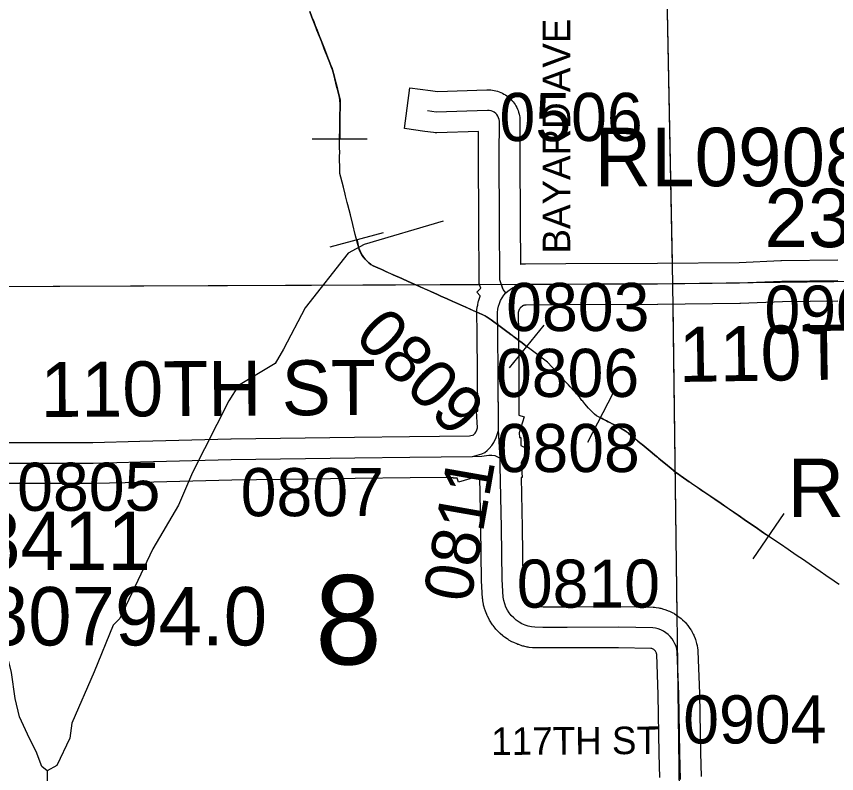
# Model space of a CAD drawing. Extents: x 23.6 to 68.7, y -63 to -29.
# Drawn here: x 33.597 to 34.789, y -35.465 to -34.363 of the extents above; entities that cross this region are included whole.
import ezdxf

# ---------------------------------------------------------------- set-up
doc = ezdxf.new("R2010")
doc.units = 0
for name, color, linetype in [('tdCoHydroRiver', 7, 'Continuous'), ('tdCoPipe', 7, 'Continuous'), ('tdCoSecRdNmbr', 7, 'Continuous'), ('tdCoSecRdTxt', 7, 'Continuous'), ('tdCoSecRteBand', 7, 'Continuous'), ('tdCoSecRteCL', 7, 'Continuous'), ('tdCoSectLine', 7, 'Continuous'), ('tdCoSectLinePart', 7, 'Continuous'), ('tdCoSectNmbr', 7, 'Continuous'), ('tdCoStrucSecCoName', 7, 'Continuous'), ('tdCoStrucSecFHWANum', 7, 'Continuous'), ('tdCoSurfGravel', 7, 'Continuous')]:
    doc.layers.add(name, color=color, linetype=linetype)

msp = doc.modelspace()

# ---------------------------------------------------------------- linework, layer by layer
at = {"layer": 'tdCoHydroRiver'}
for points in [[(33.6414, -35.4613), (33.6335, -35.455), (33.6254, -35.433), (33.6158, -35.4141), (33.6013, -35.3827), (33.5948, -35.3559), (33.5897, -35.3181), (33.5767, -35.2645), (33.5542, -35.2189), (33.5254, -35.1734), (33.4885, -35.0995), (33.4915, -35.071), (33.5117, -35.0282), (33.5159, -34.973), (33.5156, -34.9272), (33.5181, -34.8451), (33.5132, -34.8262), (33.4939, -34.7916), (33.4747, -34.7681), (33.449, -34.7288), (33.3781, -34.6016), (33.2486, -34.459), (33.1813, -34.3711)], [(34.2174, -34.6611), (34.1025, -34.6952), (34.0789, -34.708), (34.0164, -34.7874), (33.9853, -34.8476), (33.9729, -34.8683), (33.9194, -34.9003), (33.9054, -34.9225), (33.8526, -35.0271), (33.8325, -35.0746), (33.7951, -35.138), (33.747, -35.2394), (33.7376, -35.249), (33.7097, -35.3171), (33.6771, -35.3915), (33.6742, -35.4137), (33.6555, -35.4533), (33.6414, -35.4613)], [(33.6414, -35.4613), (33.6406, -35.5607), (33.6486, -35.578), (33.6741, -35.6078), (33.6822, -35.6235), (33.6838, -35.6251), (33.6997, -35.6518), (33.7174, -35.6896), (33.7255, -35.7195), (33.7351, -35.7352), (33.7353, -35.7494), (33.7432, -35.7588), (33.7434, -35.7762), (33.7481, -35.7793), (33.7498, -35.7887), (33.7563, -35.8092), (33.7612, -35.8313), (33.7789, -35.8801), (33.7837, -35.8895), (33.8096, -35.9619), (33.8131, -36.0108), (33.8085, -36.0314)]]:
    msp.add_lwpolyline(points, dxfattribs=at)
at = {"layer": 'tdCoPipe'}
for p, q in [((34.0267, -34.5414), (34.1068, -34.5413)), ((34.0529, -34.6985), (34.1304, -34.678)), ((34.3135, -34.8748), (34.3639, -34.8124)), ((34.4275, -34.9829), (34.4643, -34.9116)), ((34.668, -35.1528), (34.7132, -35.0866))]:
    msp.add_line(p, q, dxfattribs=at)
for points in [[(34.7929, -35.1901), (34.7879, -35.1867), (34.7857, -35.1852), (34.7734, -35.1767), (34.7652, -35.1709), (34.7529, -35.1624), (34.741, -35.1542), (34.7306, -35.1472), (34.7188, -35.1391), (34.7075, -35.1313), (34.695, -35.1228), (34.683, -35.1146), (34.6707, -35.106), (34.6584, -35.0977), (34.6461, -35.0891), (34.6337, -35.0806), (34.6213, -35.0722), (34.612, -35.0659), (34.5997, -35.0574), (34.5934, -35.0532), (34.5872, -35.0489), (34.5784, -35.0428), (34.5749, -35.0404), (34.5634, -35.0324), (34.5619, -35.0313), (34.5593, -35.0296), (34.5553, -35.0268), (34.5516, -35.0237), (34.5489, -35.0214), (34.5404, -35.0144), (34.5338, -35.009), (34.5304, -35.0062), (34.529, -35.0049), (34.5274, -35.0036), (34.5245, -35.0011), (34.518, -34.9959), (34.5064, -34.9864), (34.5051, -34.9853), (34.5002, -34.9813), (34.4948, -34.9768), (34.4938, -34.976), (34.4916, -34.9741), (34.4873, -34.9706), (34.4861, -34.9696), (34.4819, -34.9663), (34.4761, -34.9631), (34.474, -34.962), (34.4652, -34.9573), (34.4629, -34.9561), (34.4594, -34.9543), (34.4572, -34.9531), (34.4545, -34.9517), (34.4498, -34.9493), (34.4485, -34.9486), (34.4452, -34.9469), (34.4404, -34.9444), (34.4371, -34.9419), (34.4346, -34.9398), (34.4299, -34.9346), (34.4286, -34.9332), (34.4233, -34.927), (34.4202, -34.9234), (34.419, -34.922), (34.418, -34.9209), (34.4157, -34.918), (34.411, -34.9124), (34.4094, -34.9107), (34.4077, -34.9086), (34.4017, -34.9023), (34.3994, -34.8995), (34.3969, -34.8968), (34.3938, -34.8934), (34.3906, -34.8898), (34.3894, -34.8886), (34.3881, -34.8872), (34.3831, -34.8818), (34.3795, -34.8778), (34.3758, -34.8739), (34.3688, -34.8663), (34.3652, -34.8634), (34.3531, -34.8545), (34.3413, -34.8456), (34.3391, -34.8439), (34.3376, -34.8428), (34.335, -34.8408), (34.332, -34.8385), (34.3272, -34.8349), (34.3228, -34.8316), (34.3225, -34.8313), (34.3222, -34.8312), (34.32, -34.8294), (34.3195, -34.829), (34.3191, -34.8287), (34.3183, -34.8281), (34.3172, -34.8273), (34.3165, -34.8268), (34.316, -34.8264), (34.3155, -34.8261), (34.3137, -34.8247), (34.3134, -34.8245), (34.313, -34.8242), (34.3098, -34.8219), (34.2983, -34.8133), (34.2868, -34.8048), (34.2828, -34.8019), (34.2779, -34.7988), (34.2741, -34.797), (34.2698, -34.7951), (34.2605, -34.7911), (34.2491, -34.7861), (34.2468, -34.7851), (34.2336, -34.7791), (34.2313, -34.7781), (34.2228, -34.7742), (34.2139, -34.7702), (34.2091, -34.7681), (34.1993, -34.7637), (34.1954, -34.762), (34.1837, -34.7567), (34.1817, -34.7557), (34.1796, -34.7549), (34.1743, -34.7526), (34.1706, -34.7509), (34.159, -34.7458), (34.1569, -34.7449), (34.1446, -34.7393), (34.1344, -34.7348), (34.131, -34.7332), (34.1278, -34.7318), (34.1255, -34.7308), (34.1153, -34.7263), (34.1122, -34.7241), (34.1091, -34.722), (34.1038, -34.7167), (34.1015, -34.7138), (34.0992, -34.7106), (34.0958, -34.7039), (34.0947, -34.7004), (34.0937, -34.6966), (34.0929, -34.694), (34.0924, -34.6914), (34.0895, -34.6805), (34.0859, -34.6663), (34.0823, -34.6519), (34.0787, -34.6376), (34.0778, -34.634), (34.0754, -34.6244), (34.0747, -34.622), (34.0721, -34.6117), (34.0683, -34.5972), (34.067, -34.5919), (34.0668, -34.5834), (34.0667, -34.5712), (34.0667, -34.5687), (34.0667, -34.5663), (34.0668, -34.5617), (34.0667, -34.5536), (34.0667, -34.5388), (34.0667, -34.5365), (34.0668, -34.5309), (34.0669, -34.5239), (34.067, -34.5213), (34.0672, -34.5088), (34.0673, -34.4942), (34.0673, -34.491), (34.0672, -34.4852), (34.0664, -34.4812), (34.0635, -34.4693), (34.0628, -34.4666), (34.0597, -34.4544), (34.0591, -34.4521), (34.0586, -34.45), (34.0562, -34.441), (34.055, -34.4377), (34.0539, -34.4347), (34.0514, -34.4284), (34.0496, -34.4237), (34.0444, -34.4107), (34.0406, -34.4009), (34.0396, -34.3984), (34.0388, -34.3962), (34.0375, -34.3928), (34.0337, -34.3833), (34.0311, -34.3765), (34.0284, -34.3695), (34.0265, -34.3646), (34.0233, -34.356)], [(34.0233, -34.356), (34.0265, -34.3646), (34.0285, -34.3694), (34.0312, -34.3765), (34.0338, -34.3833), (34.0375, -34.3928), (34.0388, -34.3962), (34.0397, -34.3984), (34.0407, -34.4009), (34.0445, -34.4106), (34.0496, -34.4237), (34.0515, -34.4284), (34.0539, -34.4346), (34.0551, -34.4377), (34.0563, -34.441), (34.0586, -34.4499), (34.0591, -34.4521), (34.0597, -34.4544), (34.0629, -34.4666), (34.0635, -34.4693), (34.0665, -34.4811), (34.0673, -34.4852), (34.0674, -34.491), (34.0673, -34.4942), (34.0672, -34.5088), (34.067, -34.5213), (34.067, -34.5239), (34.0669, -34.5309), (34.0668, -34.5365), (34.0668, -34.5388), (34.0668, -34.5413)], [(34.0916, -34.6882), (34.0925, -34.6914), (34.093, -34.694), (34.0937, -34.6966), (34.0948, -34.7004), (34.0959, -34.7038), (34.0993, -34.7106), (34.1015, -34.7138), (34.1038, -34.7167), (34.1092, -34.7219), (34.1122, -34.7241), (34.1154, -34.7262), (34.1256, -34.7308), (34.1278, -34.7317), (34.131, -34.7332), (34.1344, -34.7347), (34.1446, -34.7393), (34.1569, -34.7449), (34.159, -34.7458), (34.1707, -34.7509), (34.1743, -34.7525), (34.1796, -34.7548), (34.1818, -34.7557), (34.1837, -34.7567), (34.1954, -34.7619), (34.1993, -34.7636), (34.2092, -34.7681), (34.2139, -34.7702), (34.2228, -34.7742), (34.2313, -34.778), (34.2336, -34.7791), (34.2468, -34.785), (34.2491, -34.786), (34.2606, -34.7911), (34.2698, -34.795), (34.2741, -34.7969), (34.278, -34.7987), (34.2828, -34.8018), (34.2869, -34.8048), (34.2983, -34.8133), (34.3099, -34.8218), (34.3131, -34.8242), (34.3134, -34.8245), (34.3137, -34.8247), (34.3156, -34.826), (34.3161, -34.8264), (34.3165, -34.8267), (34.3173, -34.8272), (34.3183, -34.8281), (34.3191, -34.8287), (34.3196, -34.829), (34.3201, -34.8294), (34.3223, -34.8311), (34.3225, -34.8313), (34.3228, -34.8315), (34.3272, -34.8348), (34.3321, -34.8384), (34.3351, -34.8407), (34.3376, -34.8427), (34.3387, -34.8436)], [(34.4459, -34.9472), (34.4485, -34.9486), (34.4499, -34.9493), (34.4545, -34.9517), (34.4573, -34.9531), (34.4594, -34.9542), (34.4629, -34.9561), (34.4653, -34.9573), (34.474, -34.9619), (34.4762, -34.963), (34.4819, -34.9662), (34.4861, -34.9695), (34.4874, -34.9705), (34.4916, -34.9741), (34.4939, -34.9759), (34.4949, -34.9767), (34.5002, -34.9812), (34.5051, -34.9852), (34.5064, -34.9863), (34.5181, -34.9958), (34.5245, -35.0011), (34.5274, -35.0035), (34.5291, -35.0049), (34.5305, -35.0062), (34.5338, -35.0089), (34.5404, -35.0144), (34.5489, -35.0214), (34.5516, -35.0237), (34.5553, -35.0268), (34.5594, -35.0296), (34.5619, -35.0312), (34.5634, -35.0324), (34.5749, -35.0404), (34.5784, -35.0427), (34.5873, -35.0489), (34.5934, -35.0531), (34.5997, -35.0573), (34.612, -35.0658), (34.6213, -35.0721), (34.6337, -35.0805), (34.6462, -35.0891), (34.6585, -35.0977), (34.6707, -35.106), (34.683, -35.1146), (34.6906, -35.1197)]]:
    msp.add_lwpolyline(points, dxfattribs=at)
at = {"layer": 'tdCoSecRteBand'}
for points in [[(33.5099, -34.9832), (33.708, -34.9832), (33.7762, -34.9814), (33.7762, -34.9814), (33.7763, -34.9814), (33.9084, -34.9781), (33.9086, -34.978), (33.9088, -34.978), (34.0883, -34.9755), (34.0884, -34.9755), (34.0884, -34.9755), (34.1685, -34.9747), (34.2557, -34.9738), (34.2617, -34.9721), (34.2619, -34.9719), (34.2637, -34.9698), (34.2648, -34.9682), (34.2664, -34.9649), (34.2672, -34.9622), (34.2656, -34.9379), (34.2674, -34.9377), (34.2671, -34.8846), (34.2671, -34.8846), (34.2671, -34.8846), (34.2668, -34.8238), (34.2662, -34.7946), (34.2662, -34.7927), (34.2664, -34.7907), (34.2669, -34.7863), (34.2671, -34.7848), (34.2674, -34.7833), (34.2683, -34.7789), (34.2686, -34.7775), (34.2691, -34.776), (34.2704, -34.7717), (34.2709, -34.7703), (34.2711, -34.7699), (34.2661, -34.7647), (34.2721, -34.759), (34.2712, -34.7564), (34.2697, -34.7518), (34.2696, -34.7469), (34.2691, -34.6626), (34.2691, -34.6625), (34.2691, -34.6625), (34.2686, -34.5659), (34.2686, -34.5657), (34.2686, -34.5656), (34.2688, -34.5308), (34.208, -34.5326), (34.2055, -34.5326), (34.2031, -34.5323), (34.1905, -34.5306), (34.1608, -34.5265), (34.1689, -34.4671), (34.1987, -34.4711), (34.2088, -34.4725), (34.2807, -34.4704), (34.2812, -34.4704), (34.2816, -34.4704), (34.2842, -34.4704), (34.2866, -34.4704), (34.2891, -34.4708), (34.2916, -34.4712), (34.294, -34.4716), (34.2964, -34.4723), (34.2988, -34.4732), (34.3011, -34.474), (34.3033, -34.4751), (34.3056, -34.4763), (34.3078, -34.4775), (34.3097, -34.479), (34.3118, -34.4805), (34.3137, -34.482), (34.3154, -34.4838), (34.3172, -34.4857), (34.3189, -34.4875), (34.3203, -34.4895), (34.3217, -34.4917), (34.3231, -34.4937), (34.3241, -34.4959), (34.3252, -34.4983), (34.3262, -34.5005), (34.3269, -34.5029), (34.3276, -34.5054), (34.3282, -34.5078), (34.3285, -34.5102), (34.3287, -34.5128), (34.3289, -34.5144), (34.3289, -34.516), (34.3286, -34.5657), (34.3291, -34.6622), (34.3295, -34.7238), (34.33, -34.7237), (34.3315, -34.7236), (34.3355, -34.7234), (34.3361, -34.7234), (34.3368, -34.7234), (34.3956, -34.7228), (34.3957, -34.7228), (34.3958, -34.7228), (34.5288, -34.7224), (34.6474, -34.7212), (34.7083, -34.7187), (34.7087, -34.7186), (34.7092, -34.7186), (34.7909, -34.7177)], [(34.7913, -34.7777), (34.7104, -34.7786), (34.6494, -34.7812), (34.649, -34.7812), (34.6485, -34.7812), (34.5293, -34.7824), (34.5292, -34.7824), (34.5291, -34.7824), (34.3961, -34.7828), (34.338, -34.7834), (34.3362, -34.7835), (34.3353, -34.7836), (34.3343, -34.7839), (34.3334, -34.7842), (34.3332, -34.7843), (34.3295, -34.7873), (34.3293, -34.7875), (34.3285, -34.7887), (34.3277, -34.79), (34.3271, -34.7914), (34.3267, -34.7928), (34.3264, -34.7943), (34.3263, -34.7954), (34.3268, -34.8228), (34.3268, -34.823), (34.3268, -34.8233), (34.3271, -34.8843), (34.3274, -34.9436), (34.3351, -34.946), (34.3278, -34.9694), (34.3283, -34.9763), (34.3302, -34.9763), (34.3302, -34.9879), (34.3405, -34.9931), (34.3307, -35.0125), (34.3321, -35.0343), (34.3306, -35.0344), (34.332, -35.1069), (34.332, -35.107), (34.332, -35.1071), (34.3329, -35.1817), (34.3344, -35.205), (34.3347, -35.2068), (34.3352, -35.2086), (34.3359, -35.2105), (34.3368, -35.2122), (34.3378, -35.2138), (34.339, -35.2154), (34.3404, -35.2168), (34.3419, -35.2181), (34.3435, -35.2192), (34.3452, -35.2201), (34.3469, -35.2209), (34.3488, -35.2215), (34.3507, -35.2219), (34.3527, -35.2221), (34.3626, -35.2223), (34.3976, -35.2223), (34.4725, -35.2221), (34.4728, -35.2221), (34.4731, -35.2221), (34.5224, -35.2229), (34.5246, -35.2229), (34.5267, -35.2233), (34.5308, -35.2239), (34.5323, -35.2242), (34.5338, -35.2246), (34.5378, -35.2257), (34.5393, -35.2261), (34.5408, -35.2266), (34.5446, -35.2281), (34.5461, -35.2287), (34.5475, -35.2294), (34.5512, -35.2312), (34.5526, -35.2319), (34.5538, -35.2328), (34.5573, -35.235), (34.5586, -35.2358), (34.5598, -35.2368), (34.5631, -35.2394), (34.5643, -35.2404), (34.5654, -35.2415), (34.5684, -35.2444), (34.5695, -35.2454), (34.5704, -35.2466), (34.5731, -35.2498), (34.5741, -35.251), (34.5749, -35.2523), (34.5772, -35.2558), (34.5781, -35.2571), (34.5788, -35.2584), (34.5807, -35.2621), (34.5815, -35.2635), (34.582, -35.2649), (34.5836, -35.2687), (34.5842, -35.2702), (34.5846, -35.2717), (34.5857, -35.2756), (34.5862, -35.2771), (34.5864, -35.2787), (34.5872, -35.2827), (34.5875, -35.2848), (34.5876, -35.2869), (34.59, -35.3484), (34.59, -35.3488), (34.59, -35.3491), (34.5914, -35.4348), (34.5923, -35.4692)], [(34.5323, -35.4709), (34.5314, -35.4362), (34.5314, -35.436), (34.5314, -35.4359), (34.53, -35.3504), (34.5277, -35.2912), (34.5276, -35.2907), (34.5274, -35.2897), (34.527, -35.2887), (34.5265, -35.2878), (34.5259, -35.2869), (34.5252, -35.2861), (34.5244, -35.2853), (34.5236, -35.2846), (34.5227, -35.2841), (34.5217, -35.2836), (34.5208, -35.2832), (34.5197, -35.2829), (34.5193, -35.2829), (34.4724, -35.2821), (34.3977, -35.2823), (34.3977, -35.2823), (34.3976, -35.2823), (34.3623, -35.2823), (34.3621, -35.2823), (34.3618, -35.2823), (34.3502, -35.2821), (34.3487, -35.2821), (34.3473, -35.2819), (34.3424, -35.2814), (34.3409, -35.2812), (34.3394, -35.2809), (34.3346, -35.2798), (34.3332, -35.2795), (34.3318, -35.2791), (34.3271, -35.2775), (34.3257, -35.2771), (34.3243, -35.2765), (34.3198, -35.2745), (34.3185, -35.2739), (34.3172, -35.2732), (34.3129, -35.2708), (34.3116, -35.2701), (34.3104, -35.2692), (34.3063, -35.2664), (34.3051, -35.2656), (34.304, -35.2646), (34.3003, -35.2614), (34.2991, -35.2605), (34.2981, -35.2594), (34.2947, -35.2558), (34.2937, -35.2548), (34.2928, -35.2536), (34.2897, -35.2497), (34.2888, -35.2486), (34.288, -35.2473), (34.2854, -35.2432), (34.2846, -35.2419), (34.2839, -35.2406), (34.2817, -35.2362), (34.281, -35.2349), (34.2805, -35.2335), (34.2787, -35.2289), (34.2782, -35.2275), (34.2778, -35.2261), (34.2765, -35.2214), (34.2761, -35.2199), (34.2758, -35.2185), (34.275, -35.2136), (34.2747, -35.212), (34.2746, -35.2104), (34.273, -35.1847), (34.273, -35.184), (34.2729, -35.1833), (34.272, -35.108), (34.2705, -35.0337), (34.2644, -35.0338), (34.2395, -35.0409), (34.2378, -35.0351), (34.2318, -35.0354), (34.2317, -35.0341), (34.1691, -35.0347), (34.0891, -35.0355), (33.9098, -35.038), (33.7778, -35.0414), (33.7091, -35.0432), (33.7087, -35.0432), (33.7084, -35.0432), (33.5101, -35.0432)]]:
    msp.add_lwpolyline(points, dxfattribs=at)
at = {"layer": 'tdCoSecRteCL'}
msp.add_line((34.3002, -35.0063), (34.2975, -34.9658), dxfattribs=at)
for points in [[(34.3085, -34.7657), (34.3043, -34.7605), (34.3036, -34.7584), (34.2996, -34.7467), (34.2991, -34.6624), (34.2986, -34.5657), (34.2989, -34.5159), (34.2986, -34.5133), (34.2979, -34.5108), (34.2968, -34.5084), (34.2954, -34.5063), (34.2936, -34.5044), (34.2915, -34.5028), (34.2892, -34.5016), (34.2868, -34.5008), (34.2842, -34.5004), (34.2816, -34.5004), (34.2071, -34.5026), (34.1946, -34.5009)], [(34.3085, -34.7657), (34.3114, -34.763), (34.3146, -34.7605), (34.3179, -34.7584), (34.3215, -34.7566), (34.3253, -34.7552), (34.3291, -34.7542), (34.3331, -34.7536), (34.3371, -34.7534), (34.3959, -34.7528), (34.529, -34.7524), (34.6482, -34.7512), (34.7095, -34.7486), (34.7912, -34.7477)], [(34.2975, -34.9658), (34.2975, -34.9635), (34.2971, -34.8844), (34.2968, -34.8234), (34.2962, -34.794), (34.2967, -34.7895), (34.2977, -34.7851), (34.299, -34.7809), (34.3008, -34.7767), (34.303, -34.7728), (34.3056, -34.7691), (34.3085, -34.7657)], [(34.2601, -35.0038), (34.2734, -35), (34.2778, -34.9977), (34.2814, -34.9949), (34.2842, -34.9921), (34.2878, -34.9877), (34.2908, -34.9831), (34.2944, -34.9761), (34.2975, -34.9658)], [(34.2601, -35.0038), (34.2736, -35.003), (34.2834, -35.002), (34.2879, -35.0017), (34.2925, -35.0024), (34.3002, -35.0063)], [(33.0496, -35.0172), (33.0703, -35.0171), (33.1859, -35.0161), (33.2881, -35.0155), (33.4752, -35.0138), (33.5099, -35.0132), (33.7084, -35.0132), (33.777, -35.0114), (33.9092, -35.008), (34.0887, -35.0055), (34.1688, -35.0047), (34.2601, -35.0038)], [(34.5624, -35.4739), (34.5614, -35.4354), (34.56, -35.3496), (34.5576, -35.288), (34.5569, -35.2839), (34.5558, -35.2799), (34.5542, -35.2761), (34.5523, -35.2724), (34.55, -35.269), (34.5473, -35.2658), (34.5444, -35.2628), (34.5411, -35.2602), (34.5376, -35.258), (34.5339, -35.2561), (34.53, -35.2546), (34.526, -35.2536), (34.5219, -35.2529), (34.4726, -35.2521), (34.3976, -35.2523), (34.3623, -35.2523), (34.3507, -35.2521), (34.3458, -35.2515), (34.341, -35.2505), (34.3363, -35.249), (34.3318, -35.247), (34.3275, -35.2446), (34.3235, -35.2418), (34.3198, -35.2386), (34.3163, -35.2351), (34.3133, -35.2312), (34.3107, -35.2271), (34.3085, -35.2227), (34.3067, -35.2181), (34.3054, -35.2134), (34.3045, -35.2085), (34.3029, -35.1829), (34.302, -35.1075), (34.3002, -35.0171), (34.3002, -35.0063)]]:
    msp.add_lwpolyline(points, dxfattribs=at)
at = {"layer": 'tdCoSectLine'}
for points in [[(34.5314, -33.7634), (34.5506, -34.7522)], [(34.5506, -34.7522), (35.0985, -34.7452), (35.2954, -34.7494), (35.5479, -34.7408)], [(33.5373, -34.7565), (34.5506, -34.7522)], [(34.5506, -34.7522), (34.5638, -35.7523)]]:
    msp.add_lwpolyline(points, dxfattribs=at)
at = {"layer": 'tdCoSectLinePart'}
for points in [[(34.532, -33.7934), (34.5501, -34.722)], [(33.5373, -34.7565), (34.2701, -34.7534)], [(34.551, -34.7819), (34.557, -35.2351)]]:
    msp.add_lwpolyline(points, dxfattribs=at)
at = {"layer": 'tdCoSurfGravel'}
for p, q in [((34.298, -34.9724), (34.2975, -34.9658)), ((34.3002, -35.0063), (34.298, -34.9724))]:
    msp.add_line(p, q, dxfattribs=at)
for points in [[(34.3085, -34.7657), (34.3043, -34.7605), (34.2996, -34.7467), (34.2991, -34.6624), (34.2986, -34.5657), (34.2989, -34.5159), (34.2986, -34.5133), (34.2979, -34.5108), (34.2968, -34.5084), (34.2954, -34.5063), (34.2936, -34.5044), (34.2915, -34.5028), (34.2892, -34.5016), (34.2868, -34.5008), (34.2842, -34.5004), (34.2816, -34.5004), (34.2071, -34.5026), (34.1946, -34.5009)], [(34.3085, -34.7657), (34.3114, -34.763), (34.3146, -34.7605), (34.3179, -34.7584), (34.3215, -34.7566), (34.3253, -34.7552), (34.3291, -34.7542), (34.3331, -34.7536), (34.3371, -34.7534), (34.3959, -34.7528), (34.529, -34.7524), (34.6482, -34.7512), (34.7095, -34.7486), (34.7912, -34.7477)], [(34.2975, -34.9658), (34.2971, -34.8844), (34.2968, -34.8234), (34.2962, -34.794), (34.2967, -34.7895), (34.2977, -34.7851), (34.299, -34.7809), (34.3008, -34.7767), (34.303, -34.7728), (34.3056, -34.7691), (34.3085, -34.7657), (34.3085, -34.7657)], [(34.2601, -35.0038), (34.2734, -35), (34.2778, -34.9977), (34.2814, -34.9949), (34.2842, -34.9921), (34.2878, -34.9877), (34.2908, -34.9831), (34.2944, -34.9761), (34.2975, -34.9658)], [(34.2601, -35.0038), (34.2736, -35.003), (34.2834, -35.002), (34.2879, -35.0017), (34.2925, -35.0024), (34.3002, -35.0063)], [(32.6073, -35.0208), (32.7018, -35.0201), (32.8462, -35.0193), (32.9971, -35.0175), (33.0496, -35.0172), (33.0703, -35.0171), (33.1859, -35.0161), (33.2881, -35.0155), (33.4752, -35.0138), (33.5099, -35.0132), (33.7084, -35.0132), (33.777, -35.0114), (33.9092, -35.008), (34.0887, -35.0055), (34.1688, -35.0047), (34.2601, -35.0038)], [(34.5624, -35.4739), (34.5614, -35.4354), (34.56, -35.3496), (34.5576, -35.288), (34.5569, -35.2839), (34.5558, -35.2799), (34.5542, -35.2761), (34.5523, -35.2724), (34.55, -35.269), (34.5473, -35.2658), (34.5444, -35.2628), (34.5411, -35.2602), (34.5376, -35.258), (34.5339, -35.2561), (34.53, -35.2546), (34.526, -35.2536), (34.5219, -35.2529), (34.4726, -35.2521), (34.3976, -35.2523), (34.3623, -35.2523), (34.3507, -35.2521), (34.3458, -35.2515), (34.341, -35.2505), (34.3363, -35.249), (34.3318, -35.247), (34.3275, -35.2446), (34.3235, -35.2418), (34.3198, -35.2386), (34.3163, -35.2351), (34.3133, -35.2312), (34.3107, -35.2271), (34.3085, -35.2227), (34.3067, -35.2181), (34.3054, -35.2134), (34.3045, -35.2085), (34.3029, -35.1829), (34.302, -35.1075), (34.3002, -35.0171), (34.3002, -35.0063)]]:
    msp.add_lwpolyline(points, dxfattribs=at)

# ---------------------------------------------------------------- texts
at = {"layer": 'tdCoSecRdNmbr'}
for s, rotation, p in [('0506', 0.027, (34.2991, -34.5447)), ('0803', 0.027, (34.3089, -34.8212)), ('0901', 0.0273, (34.6844, -34.8251)), ('0809', 315.026, (34.0861, -34.8311)), ('0806', 0.027, (34.294, -34.9171)), ('0808', 0.027, (34.2949, -35.0264)), ('0805', 0.0265, (33.5978, -35.0828)), ('0807', 0.0267, (33.9228, -35.0906)), ('0811', 80.0249, (34.2568, -35.2182)), ('0810', 0.027, (34.3243, -35.2237)), ('0904', 0.0272, (34.5663, -35.4213))]:
    msp.add_text(s, height=0.07, rotation=rotation, dxfattribs=at).set_placement(p)
at = {"layer": 'tdCoSecRdTxt'}
for s, height, rotation, p in [('BAYARD AVE', 0.04, 90, (34.4019, -34.7084)), ('110TH ST', 0.08, 0.8562, (34.5603, -34.8953)), ('110TH ST', 0.08, 0.3862, (33.6319, -34.9463)), ('117TH ST', 0.04, 0.3815, (34.2873, -35.4381))]:
    msp.add_text(s, height=height, rotation=rotation, dxfattribs=at).set_placement(p)
at = {"layer": 'tdCoSectNmbr'}
msp.add_text('8', height=0.13, rotation=1.0267, dxfattribs=at).set_placement((34.0319, -35.3072))
at = {"layer": 'tdCoStrucSecCoName'}
for s, p in [('RL090806.0', (34.4375, -34.6104)), ('RL090807.0', (34.7182, -35.0918)), ('RL080794.0', (33.342, -35.2786))]:
    msp.add_text(s, height=0.085, dxfattribs=at).set_placement(p)
at = {"layer": 'tdCoStrucSecFHWANum'}
for s, p in [('238420', (34.6843, -34.6991)), ('238411', (33.4129, -35.1688))]:
    msp.add_text(s, height=0.085, dxfattribs=at).set_placement(p)

doc.saveas('drawing.dxf')
